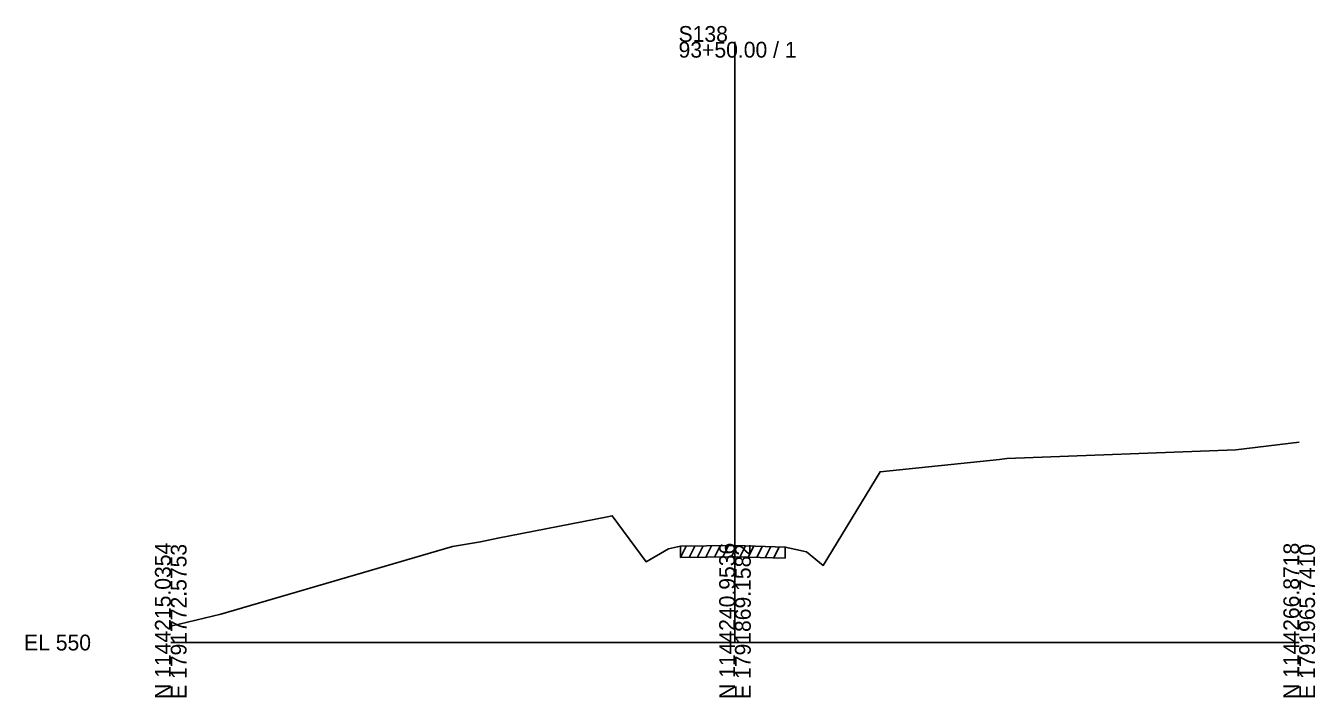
# Model space of a CAD drawing. Extents: x -26 to 1203, y -10 to 19606.
# Drawn here: x 974.3 to 1202.8, y 6990.3 to 7109.3 of the extents above; entities that cross this region are included whole.
import ezdxf

# ---------------------------------------------------------------- set-up
doc = ezdxf.new("R2010")
doc.units = 0
for name, color, linetype in [('RD_EX_Driveway', 7, 'Continuous'), ('RD_GPK_XS_Cell', 7, 'Continuous'), ('RD_XS_ExGround', 7, 'Continuous'), ('RD_XS_ExPaveRet', 7, 'Continuous')]:
    doc.layers.add(name, color=color, linetype=linetype)

msp = doc.modelspace()

# ---------------------------------------------------------------- linework, layer by layer
at = {"layer": 'RD_GPK_XS_Cell'}
for p, q in [((1100, 7000), (1100, 7106.49)), ((1000, 7000), (1100, 7000)), ((1100, 7000), (1200, 7000))]:
    msp.add_line(p, q, dxfattribs=at)
at = {"layer": 'RD_XS_ExGround'}
msp.add_lwpolyline([(1000, 7002.92), (1008.87, 7005.04), (1049.91, 7017.01), (1054.89, 7017.88), (1057.97, 7018.48), (1077.4, 7022.31), (1078.25, 7022.49), (1084.26, 7014.31), (1088.2, 7016.62), (1090.36, 7017.08), (1099.58, 7017.19), (1100.03, 7017.18), (1108.91, 7016.93), (1112.68, 7016.09), (1115.66, 7013.66), (1125.71, 7030.29), (1146.88, 7032.47), (1148.19, 7032.61), (1188.78, 7034.16), (1200, 7035.5)], dxfattribs=at)
at = {"layer": 'RD_XS_ExPaveRet'}
for p, q in [((1090.36, 7015.08), (1091.36, 7017.09)), ((1090.36, 7015.08), (1090.36, 7017.08)), ((1091.86, 7015.1), (1092.86, 7017.11)), ((1093.36, 7015.12), (1094.36, 7017.13)), ((1094.86, 7015.14), (1095.86, 7017.15)), ((1096.36, 7015.15), (1097.36, 7017.16)), ((1097.86, 7015.17), (1098.86, 7017.18)), ((1099.36, 7015.19), (1100.35, 7017.17)), ((1100.86, 7015.15), (1101.84, 7017.13)), ((1102.36, 7015.11), (1103.34, 7017.09)), ((1103.86, 7015.07), (1104.84, 7017.04)), ((1105.36, 7015.03), (1106.34, 7017)), ((1106.86, 7014.99), (1107.84, 7016.96)), ((1108.91, 7016.93), (1108.91, 7014.93)), ((1090.36, 7015.08), (1099.58, 7015.19)), ((1099.58, 7015.19), (1100.03, 7015.18)), ((1100.03, 7015.18), (1108.91, 7014.93))]:
    msp.add_line(p, q, dxfattribs=at)

# ---------------------------------------------------------------- texts
at = {"layer": 'RD_EX_Driveway'}
msp.add_text('558.59', height=0.0975, rotation=90, dxfattribs=at).set_placement((1100.1, 7017.18))
at = {"layer": 'RD_GPK_XS_Cell'}
for s, p in [('S138', (1090, 7106.49)), ('93+50.00 / 1', (1090, 7103.69)), ('EL 550', (974, 6998.6))]:
    msp.add_text(s, height=2.8, dxfattribs=at).set_placement(p)
for s, p in [('N 1144215.0354', (1000, 6990)), ('E 1791772.5753', (1002.8, 6990)), ('N 1144240.9536', (1100, 6990)), ('E 1791869.1582', (1102.8, 6990)), ('N 1144266.8718', (1200, 6990)), ('E 1791965.7410', (1202.8, 6990))]:
    msp.add_text(s, height=2.8, rotation=90, dxfattribs=at).set_placement(p)

doc.saveas('drawing.dxf')
